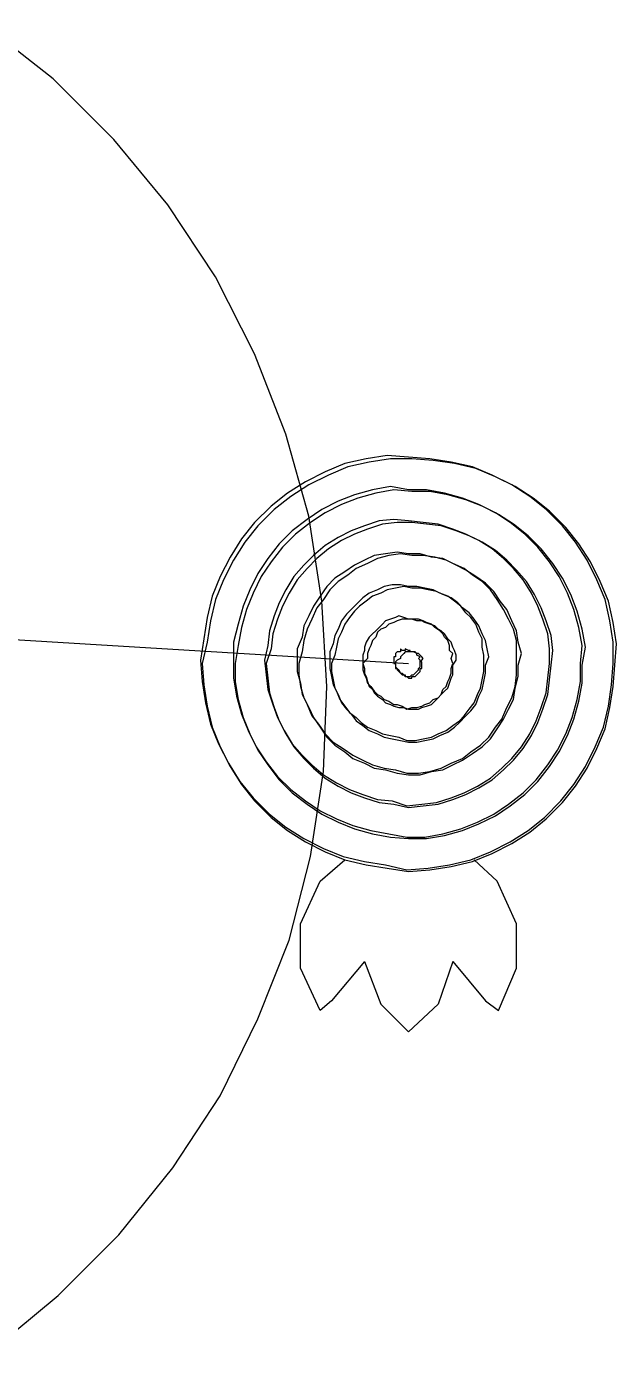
# Model space of a CAD drawing. Extents: x -783064 to -782702, y -1007904 to -1007145.
# Drawn here: x -782886.404 to -782886.044, y -1007408.334 to -1007407.526 of the extents above; entities that cross this region are included whole.
import ezdxf

# ---------------------------------------------------------------- set-up
doc = ezdxf.new("R2010")
doc.units = 0
doc.header["$LTSCALE"] = 0.4
for name, color, linetype, lineweight in [('14', 7, 'Continuous', 13), ('47', 7, 'Continuous', 13), ('9', 7, 'Continuous', 13)]:
    doc.layers.add(name, color=color, linetype=linetype, lineweight=lineweight)

msp = doc.modelspace()

# ---------------------------------------------------------------- linework, layer by layer
at = {"layer": '14'}
msp.add_line((-782886.502, -1007407.895), (-782886.171, -1007407.915), dxfattribs=at)
at = {"layer": '47'}
msp.add_lwpolyline([(-782886.425, -1007408.334), (-782886.385, -1007408.301), (-782886.348, -1007408.264), (-782886.315, -1007408.223), (-782886.286, -1007408.179), (-782886.263, -1007408.132), (-782886.244, -1007408.084), (-782886.231, -1007408.033), (-782886.223, -1007407.981), (-782886.221, -1007407.929), (-782886.224, -1007407.877), (-782886.232, -1007407.825), (-782886.246, -1007407.775), (-782886.265, -1007407.726), (-782886.289, -1007407.679), (-782886.318, -1007407.635), (-782886.351, -1007407.595), (-782886.388, -1007407.558), (-782886.429, -1007407.526)], dxfattribs=at)
at = {"layer": '9'}
for points in [[(-782886.171, -1007407.789), (-782886.184, -1007407.788), (-782886.197, -1007407.79), (-782886.21, -1007407.793), (-782886.222, -1007407.798), (-782886.234, -1007407.804), (-782886.245, -1007407.811), (-782886.255, -1007407.819), (-782886.265, -1007407.829), (-782886.273, -1007407.839), (-782886.28, -1007407.85), (-782886.286, -1007407.862), (-782886.291, -1007407.874), (-782886.294, -1007407.887), (-782886.296, -1007407.9), (-782886.298, -1007407.913), (-782886.297, -1007407.926), (-782886.295, -1007407.939), (-782886.292, -1007407.952), (-782886.287, -1007407.964), (-782886.281, -1007407.976), (-782886.274, -1007407.987), (-782886.266, -1007407.997), (-782886.256, -1007408.007), (-782886.246, -1007408.015), (-782886.235, -1007408.022), (-782886.223, -1007408.028), (-782886.211, -1007408.033), (-782886.198, -1007408.036), (-782886.185, -1007408.038), (-782886.172, -1007408.041), (-782886.159, -1007408.04), (-782886.146, -1007408.038), (-782886.133, -1007408.035), (-782886.121, -1007408.03), (-782886.109, -1007408.024), (-782886.098, -1007408.017), (-782886.088, -1007408.009), (-782886.078, -1007407.999), (-782886.07, -1007407.989), (-782886.063, -1007407.978), (-782886.057, -1007407.966), (-782886.052, -1007407.954), (-782886.049, -1007407.941), (-782886.047, -1007407.928), (-782886.046, -1007407.915), (-782886.046, -1007407.902), (-782886.048, -1007407.889), (-782886.051, -1007407.876), (-782886.056, -1007407.864), (-782886.062, -1007407.852), (-782886.069, -1007407.841), (-782886.077, -1007407.831), (-782886.087, -1007407.821), (-782886.097, -1007407.813), (-782886.108, -1007407.806), (-782886.12, -1007407.8), (-782886.132, -1007407.795), (-782886.145, -1007407.792), (-782886.158, -1007407.79)], [(-782886.171, -1007408.042), (-782886.158, -1007408.041), (-782886.145, -1007408.039), (-782886.132, -1007408.036), (-782886.12, -1007408.031), (-782886.108, -1007408.025), (-782886.097, -1007408.018), (-782886.087, -1007408.01), (-782886.077, -1007408), (-782886.069, -1007407.99), (-782886.062, -1007407.979), (-782886.056, -1007407.967), (-782886.051, -1007407.955), (-782886.048, -1007407.942), (-782886.046, -1007407.929), (-782886.045, -1007407.916), (-782886.044, -1007407.903), (-782886.046, -1007407.89), (-782886.049, -1007407.877), (-782886.054, -1007407.865), (-782886.06, -1007407.853), (-782886.067, -1007407.842), (-782886.075, -1007407.832), (-782886.085, -1007407.822), (-782886.095, -1007407.814), (-782886.106, -1007407.807), (-782886.118, -1007407.801), (-782886.13, -1007407.796), (-782886.143, -1007407.793), (-782886.156, -1007407.791), (-782886.169, -1007407.79), (-782886.182, -1007407.79), (-782886.195, -1007407.792), (-782886.208, -1007407.795), (-782886.22, -1007407.8), (-782886.232, -1007407.806), (-782886.243, -1007407.813), (-782886.253, -1007407.821), (-782886.263, -1007407.831), (-782886.271, -1007407.841), (-782886.278, -1007407.852), (-782886.284, -1007407.864), (-782886.289, -1007407.876), (-782886.292, -1007407.889), (-782886.294, -1007407.902), (-782886.297, -1007407.915), (-782886.296, -1007407.928), (-782886.294, -1007407.941), (-782886.291, -1007407.954), (-782886.286, -1007407.966), (-782886.28, -1007407.978), (-782886.273, -1007407.989), (-782886.265, -1007407.999), (-782886.255, -1007408.009), (-782886.245, -1007408.017), (-782886.234, -1007408.024), (-782886.222, -1007408.03), (-782886.21, -1007408.035), (-782886.197, -1007408.038), (-782886.184, -1007408.04)], [(-782886.171, -1007407.809), (-782886.182, -1007407.807), (-782886.193, -1007407.809), (-782886.204, -1007407.812), (-782886.214, -1007407.816), (-782886.224, -1007407.821), (-782886.233, -1007407.827), (-782886.242, -1007407.834), (-782886.25, -1007407.842), (-782886.257, -1007407.851), (-782886.263, -1007407.86), (-782886.268, -1007407.87), (-782886.272, -1007407.88), (-782886.275, -1007407.891), (-782886.278, -1007407.902), (-782886.278, -1007407.913), (-782886.278, -1007407.924), (-782886.276, -1007407.935), (-782886.273, -1007407.946), (-782886.269, -1007407.956), (-782886.264, -1007407.966), (-782886.258, -1007407.975), (-782886.251, -1007407.984), (-782886.243, -1007407.992), (-782886.234, -1007407.999), (-782886.225, -1007408.005), (-782886.215, -1007408.01), (-782886.205, -1007408.014), (-782886.194, -1007408.017), (-782886.183, -1007408.019), (-782886.172, -1007408.021), (-782886.161, -1007408.021), (-782886.15, -1007408.019), (-782886.139, -1007408.016), (-782886.129, -1007408.012), (-782886.119, -1007408.007), (-782886.11, -1007408.001), (-782886.101, -1007407.994), (-782886.093, -1007407.986), (-782886.086, -1007407.977), (-782886.08, -1007407.968), (-782886.075, -1007407.958), (-782886.071, -1007407.948), (-782886.068, -1007407.937), (-782886.066, -1007407.926), (-782886.066, -1007407.915), (-782886.065, -1007407.904), (-782886.067, -1007407.893), (-782886.07, -1007407.882), (-782886.074, -1007407.872), (-782886.079, -1007407.862), (-782886.085, -1007407.853), (-782886.092, -1007407.844), (-782886.1, -1007407.836), (-782886.109, -1007407.829), (-782886.118, -1007407.823), (-782886.128, -1007407.818), (-782886.138, -1007407.814), (-782886.149, -1007407.811), (-782886.16, -1007407.809)], [(-782886.171, -1007408.022), (-782886.16, -1007408.022), (-782886.149, -1007408.02), (-782886.138, -1007408.017), (-782886.128, -1007408.013), (-782886.118, -1007408.008), (-782886.109, -1007408.002), (-782886.1, -1007407.995), (-782886.092, -1007407.987), (-782886.085, -1007407.978), (-782886.079, -1007407.969), (-782886.074, -1007407.959), (-782886.07, -1007407.949), (-782886.067, -1007407.938), (-782886.065, -1007407.927), (-782886.065, -1007407.916), (-782886.063, -1007407.905), (-782886.065, -1007407.894), (-782886.068, -1007407.883), (-782886.072, -1007407.873), (-782886.077, -1007407.863), (-782886.083, -1007407.854), (-782886.09, -1007407.845), (-782886.098, -1007407.837), (-782886.107, -1007407.83), (-782886.116, -1007407.824), (-782886.126, -1007407.819), (-782886.136, -1007407.815), (-782886.147, -1007407.812), (-782886.158, -1007407.81), (-782886.169, -1007407.81), (-782886.18, -1007407.809), (-782886.191, -1007407.811), (-782886.202, -1007407.814), (-782886.212, -1007407.818), (-782886.222, -1007407.823), (-782886.231, -1007407.829), (-782886.24, -1007407.836), (-782886.248, -1007407.844), (-782886.255, -1007407.853), (-782886.261, -1007407.862), (-782886.266, -1007407.872), (-782886.27, -1007407.882), (-782886.273, -1007407.893), (-782886.275, -1007407.904), (-782886.277, -1007407.915), (-782886.277, -1007407.926), (-782886.275, -1007407.937), (-782886.272, -1007407.948), (-782886.268, -1007407.958), (-782886.263, -1007407.968), (-782886.257, -1007407.977), (-782886.25, -1007407.986), (-782886.242, -1007407.994), (-782886.233, -1007408.001), (-782886.224, -1007408.007), (-782886.214, -1007408.012), (-782886.204, -1007408.016), (-782886.193, -1007408.019), (-782886.182, -1007408.021)], [(-782886.171, -1007407.828), (-782886.18, -1007407.827), (-782886.189, -1007407.828), (-782886.198, -1007407.831), (-782886.206, -1007407.834), (-782886.214, -1007407.838), (-782886.222, -1007407.843), (-782886.229, -1007407.849), (-782886.235, -1007407.855), (-782886.241, -1007407.862), (-782886.246, -1007407.87), (-782886.25, -1007407.878), (-782886.253, -1007407.886), (-782886.256, -1007407.895), (-782886.257, -1007407.904), (-782886.259, -1007407.913), (-782886.258, -1007407.922), (-782886.257, -1007407.931), (-782886.254, -1007407.94), (-782886.251, -1007407.948), (-782886.247, -1007407.956), (-782886.242, -1007407.964), (-782886.236, -1007407.971), (-782886.23, -1007407.977), (-782886.223, -1007407.983), (-782886.215, -1007407.988), (-782886.207, -1007407.992), (-782886.199, -1007407.995), (-782886.19, -1007407.998), (-782886.181, -1007407.999), (-782886.172, -1007408.002), (-782886.163, -1007408.001), (-782886.154, -1007408), (-782886.145, -1007407.997), (-782886.137, -1007407.994), (-782886.129, -1007407.99), (-782886.121, -1007407.985), (-782886.114, -1007407.979), (-782886.108, -1007407.973), (-782886.102, -1007407.966), (-782886.097, -1007407.958), (-782886.093, -1007407.95), (-782886.09, -1007407.942), (-782886.087, -1007407.933), (-782886.086, -1007407.924), (-782886.085, -1007407.915), (-782886.085, -1007407.906), (-782886.086, -1007407.897), (-782886.089, -1007407.888), (-782886.092, -1007407.88), (-782886.096, -1007407.872), (-782886.101, -1007407.864), (-782886.107, -1007407.857), (-782886.113, -1007407.851), (-782886.12, -1007407.845), (-782886.128, -1007407.84), (-782886.136, -1007407.836), (-782886.144, -1007407.833), (-782886.153, -1007407.83), (-782886.162, -1007407.829)], [(-782886.171, -1007408.003), (-782886.162, -1007408.002), (-782886.153, -1007408.001), (-782886.144, -1007407.998), (-782886.136, -1007407.995), (-782886.128, -1007407.991), (-782886.12, -1007407.986), (-782886.113, -1007407.98), (-782886.107, -1007407.974), (-782886.101, -1007407.967), (-782886.096, -1007407.959), (-782886.092, -1007407.951), (-782886.089, -1007407.943), (-782886.086, -1007407.934), (-782886.085, -1007407.925), (-782886.084, -1007407.916), (-782886.083, -1007407.907), (-782886.084, -1007407.898), (-782886.087, -1007407.889), (-782886.09, -1007407.881), (-782886.094, -1007407.873), (-782886.099, -1007407.865), (-782886.105, -1007407.858), (-782886.111, -1007407.852), (-782886.118, -1007407.846), (-782886.126, -1007407.841), (-782886.134, -1007407.837), (-782886.142, -1007407.834), (-782886.151, -1007407.831), (-782886.16, -1007407.83), (-782886.169, -1007407.829), (-782886.178, -1007407.829), (-782886.187, -1007407.83), (-782886.196, -1007407.833), (-782886.204, -1007407.836), (-782886.212, -1007407.84), (-782886.22, -1007407.845), (-782886.227, -1007407.851), (-782886.233, -1007407.857), (-782886.239, -1007407.864), (-782886.244, -1007407.872), (-782886.248, -1007407.88), (-782886.251, -1007407.888), (-782886.254, -1007407.897), (-782886.255, -1007407.906), (-782886.258, -1007407.915), (-782886.257, -1007407.924), (-782886.256, -1007407.933), (-782886.253, -1007407.942), (-782886.25, -1007407.95), (-782886.246, -1007407.958), (-782886.241, -1007407.966), (-782886.235, -1007407.973), (-782886.229, -1007407.979), (-782886.222, -1007407.985), (-782886.214, -1007407.99), (-782886.206, -1007407.994), (-782886.198, -1007407.997), (-782886.189, -1007408), (-782886.18, -1007408.001)], [(-782886.171, -1007407.848), (-782886.178, -1007407.847), (-782886.185, -1007407.848), (-782886.192, -1007407.849), (-782886.198, -1007407.852), (-782886.204, -1007407.855), (-782886.21, -1007407.859), (-782886.216, -1007407.863), (-782886.221, -1007407.868), (-782886.225, -1007407.874), (-782886.229, -1007407.88), (-782886.232, -1007407.886), (-782886.235, -1007407.892), (-782886.236, -1007407.899), (-782886.239, -1007407.906), (-782886.239, -1007407.913), (-782886.239, -1007407.92), (-782886.237, -1007407.927), (-782886.236, -1007407.934), (-782886.233, -1007407.94), (-782886.23, -1007407.947), (-782886.226, -1007407.952), (-782886.222, -1007407.958), (-782886.217, -1007407.963), (-782886.211, -1007407.967), (-782886.205, -1007407.971), (-782886.199, -1007407.974), (-782886.193, -1007407.977), (-782886.186, -1007407.979), (-782886.179, -1007407.98), (-782886.172, -1007407.982), (-782886.165, -1007407.982), (-782886.158, -1007407.981), (-782886.151, -1007407.979), (-782886.145, -1007407.976), (-782886.138, -1007407.973), (-782886.133, -1007407.969), (-782886.127, -1007407.965), (-782886.122, -1007407.96), (-782886.118, -1007407.954), (-782886.114, -1007407.949), (-782886.111, -1007407.942), (-782886.108, -1007407.936), (-782886.106, -1007407.929), (-782886.105, -1007407.922), (-782886.105, -1007407.915), (-782886.105, -1007407.908), (-782886.105, -1007407.901), (-782886.107, -1007407.894), (-782886.11, -1007407.888), (-782886.113, -1007407.882), (-782886.117, -1007407.876), (-782886.121, -1007407.87), (-782886.126, -1007407.865), (-782886.132, -1007407.861), (-782886.137, -1007407.857), (-782886.144, -1007407.854), (-782886.15, -1007407.851), (-782886.157, -1007407.85), (-782886.164, -1007407.848)], [(-782886.171, -1007407.983), (-782886.164, -1007407.983), (-782886.157, -1007407.981), (-782886.15, -1007407.98), (-782886.144, -1007407.977), (-782886.138, -1007407.974), (-782886.132, -1007407.97), (-782886.126, -1007407.966), (-782886.121, -1007407.961), (-782886.117, -1007407.955), (-782886.113, -1007407.949), (-782886.11, -1007407.943), (-782886.107, -1007407.937), (-782886.106, -1007407.93), (-782886.104, -1007407.923), (-782886.104, -1007407.916), (-782886.102, -1007407.909), (-782886.104, -1007407.902), (-782886.105, -1007407.895), (-782886.108, -1007407.889), (-782886.111, -1007407.882), (-782886.115, -1007407.877), (-782886.119, -1007407.871), (-782886.124, -1007407.866), (-782886.13, -1007407.862), (-782886.136, -1007407.858), (-782886.142, -1007407.855), (-782886.148, -1007407.852), (-782886.155, -1007407.85), (-782886.162, -1007407.849), (-782886.169, -1007407.849), (-782886.176, -1007407.848), (-782886.183, -1007407.849), (-782886.19, -1007407.851), (-782886.196, -1007407.854), (-782886.203, -1007407.857), (-782886.208, -1007407.861), (-782886.214, -1007407.865), (-782886.219, -1007407.87), (-782886.223, -1007407.876), (-782886.227, -1007407.881), (-782886.23, -1007407.888), (-782886.233, -1007407.894), (-782886.235, -1007407.901), (-782886.236, -1007407.908), (-782886.238, -1007407.915), (-782886.238, -1007407.922), (-782886.237, -1007407.929), (-782886.235, -1007407.936), (-782886.232, -1007407.942), (-782886.229, -1007407.948), (-782886.225, -1007407.954), (-782886.221, -1007407.96), (-782886.216, -1007407.965), (-782886.21, -1007407.969), (-782886.205, -1007407.973), (-782886.198, -1007407.976), (-782886.192, -1007407.979), (-782886.185, -1007407.98), (-782886.178, -1007407.982)], [(-782886.171, -1007407.868), (-782886.176, -1007407.867), (-782886.181, -1007407.867), (-782886.186, -1007407.868), (-782886.19, -1007407.87), (-782886.195, -1007407.872), (-782886.199, -1007407.875), (-782886.202, -1007407.878), (-782886.206, -1007407.882), (-782886.209, -1007407.885), (-782886.212, -1007407.889), (-782886.214, -1007407.894), (-782886.216, -1007407.898), (-782886.217, -1007407.903), (-782886.219, -1007407.908), (-782886.219, -1007407.913), (-782886.219, -1007407.918), (-782886.218, -1007407.923), (-782886.217, -1007407.928), (-782886.215, -1007407.932), (-782886.213, -1007407.937), (-782886.21, -1007407.941), (-782886.207, -1007407.945), (-782886.203, -1007407.948), (-782886.2, -1007407.951), (-782886.196, -1007407.954), (-782886.191, -1007407.956), (-782886.187, -1007407.958), (-782886.182, -1007407.959), (-782886.177, -1007407.96), (-782886.172, -1007407.962), (-782886.167, -1007407.962), (-782886.162, -1007407.961), (-782886.157, -1007407.96), (-782886.153, -1007407.958), (-782886.148, -1007407.956), (-782886.144, -1007407.953), (-782886.14, -1007407.95), (-782886.137, -1007407.947), (-782886.134, -1007407.943), (-782886.131, -1007407.939), (-782886.129, -1007407.934), (-782886.127, -1007407.93), (-782886.126, -1007407.925), (-782886.125, -1007407.92), (-782886.125, -1007407.915), (-782886.125, -1007407.91), (-782886.126, -1007407.905), (-782886.126, -1007407.9), (-782886.128, -1007407.896), (-782886.13, -1007407.891), (-782886.133, -1007407.887), (-782886.136, -1007407.884), (-782886.139, -1007407.88), (-782886.143, -1007407.877), (-782886.147, -1007407.874), (-782886.152, -1007407.872), (-782886.156, -1007407.87), (-782886.161, -1007407.869), (-782886.166, -1007407.868)], [(-782886.171, -1007407.963), (-782886.166, -1007407.963), (-782886.161, -1007407.962), (-782886.156, -1007407.961), (-782886.152, -1007407.959), (-782886.147, -1007407.957), (-782886.143, -1007407.954), (-782886.14, -1007407.951), (-782886.136, -1007407.947), (-782886.133, -1007407.944), (-782886.13, -1007407.94), (-782886.128, -1007407.935), (-782886.126, -1007407.931), (-782886.125, -1007407.926), (-782886.124, -1007407.921), (-782886.124, -1007407.916), (-782886.122, -1007407.911), (-782886.123, -1007407.906), (-782886.124, -1007407.901), (-782886.126, -1007407.897), (-782886.128, -1007407.892), (-782886.131, -1007407.888), (-782886.134, -1007407.884), (-782886.138, -1007407.881), (-782886.141, -1007407.878), (-782886.145, -1007407.875), (-782886.15, -1007407.873), (-782886.154, -1007407.871), (-782886.159, -1007407.87), (-782886.164, -1007407.869), (-782886.169, -1007407.869), (-782886.174, -1007407.868), (-782886.179, -1007407.869), (-782886.184, -1007407.87), (-782886.188, -1007407.872), (-782886.193, -1007407.874), (-782886.197, -1007407.877), (-782886.201, -1007407.88), (-782886.204, -1007407.883), (-782886.207, -1007407.887), (-782886.21, -1007407.891), (-782886.212, -1007407.896), (-782886.214, -1007407.9), (-782886.215, -1007407.905), (-782886.216, -1007407.91), (-782886.218, -1007407.915), (-782886.218, -1007407.92), (-782886.217, -1007407.925), (-782886.216, -1007407.93), (-782886.214, -1007407.934), (-782886.212, -1007407.939), (-782886.209, -1007407.943), (-782886.206, -1007407.946), (-782886.203, -1007407.95), (-782886.199, -1007407.953), (-782886.195, -1007407.956), (-782886.19, -1007407.958), (-782886.186, -1007407.96), (-782886.181, -1007407.961), (-782886.176, -1007407.962)], [(-782886.171, -1007407.888), (-782886.174, -1007407.887), (-782886.177, -1007407.886), (-782886.179, -1007407.887), (-782886.182, -1007407.888), (-782886.185, -1007407.889), (-782886.187, -1007407.891), (-782886.189, -1007407.893), (-782886.191, -1007407.895), (-782886.193, -1007407.897), (-782886.195, -1007407.899), (-782886.197, -1007407.902), (-782886.198, -1007407.905), (-782886.198, -1007407.907), (-782886.199, -1007407.91), (-782886.199, -1007407.913), (-782886.199, -1007407.916), (-782886.199, -1007407.919), (-782886.198, -1007407.922), (-782886.197, -1007407.924), (-782886.196, -1007407.927), (-782886.194, -1007407.929), (-782886.192, -1007407.932), (-782886.19, -1007407.934), (-782886.188, -1007407.935), (-782886.186, -1007407.937), (-782886.183, -1007407.938), (-782886.18, -1007407.94), (-782886.178, -1007407.94), (-782886.175, -1007407.941), (-782886.172, -1007407.943), (-782886.169, -1007407.942), (-782886.166, -1007407.942), (-782886.163, -1007407.941), (-782886.161, -1007407.94), (-782886.158, -1007407.939), (-782886.156, -1007407.937), (-782886.153, -1007407.936), (-782886.151, -1007407.934), (-782886.15, -1007407.931), (-782886.148, -1007407.929), (-782886.147, -1007407.926), (-782886.146, -1007407.924), (-782886.145, -1007407.921), (-782886.145, -1007407.918), (-782886.144, -1007407.915), (-782886.145, -1007407.912), (-782886.144, -1007407.909), (-782886.146, -1007407.907), (-782886.146, -1007407.904), (-782886.147, -1007407.901), (-782886.149, -1007407.899), (-782886.15, -1007407.897), (-782886.152, -1007407.895), (-782886.155, -1007407.893), (-782886.157, -1007407.891), (-782886.16, -1007407.89), (-782886.162, -1007407.889), (-782886.165, -1007407.888), (-782886.168, -1007407.888)], [(-782886.171, -1007407.943), (-782886.168, -1007407.943), (-782886.165, -1007407.943), (-782886.163, -1007407.942), (-782886.16, -1007407.941), (-782886.157, -1007407.94), (-782886.155, -1007407.938), (-782886.153, -1007407.936), (-782886.151, -1007407.934), (-782886.149, -1007407.932), (-782886.147, -1007407.93), (-782886.146, -1007407.927), (-782886.145, -1007407.924), (-782886.144, -1007407.922), (-782886.144, -1007407.919), (-782886.144, -1007407.916), (-782886.142, -1007407.913), (-782886.142, -1007407.91), (-782886.143, -1007407.907), (-782886.144, -1007407.905), (-782886.145, -1007407.902), (-782886.147, -1007407.9), (-782886.149, -1007407.897), (-782886.151, -1007407.895), (-782886.153, -1007407.894), (-782886.155, -1007407.892), (-782886.158, -1007407.891), (-782886.161, -1007407.89), (-782886.163, -1007407.889), (-782886.166, -1007407.889), (-782886.169, -1007407.888), (-782886.172, -1007407.888), (-782886.175, -1007407.888), (-782886.178, -1007407.889), (-782886.18, -1007407.89), (-782886.183, -1007407.891), (-782886.185, -1007407.893), (-782886.188, -1007407.894), (-782886.19, -1007407.896), (-782886.191, -1007407.899), (-782886.193, -1007407.901), (-782886.194, -1007407.904), (-782886.195, -1007407.906), (-782886.196, -1007407.909), (-782886.196, -1007407.912), (-782886.199, -1007407.915), (-782886.198, -1007407.918), (-782886.198, -1007407.921), (-782886.197, -1007407.923), (-782886.196, -1007407.926), (-782886.195, -1007407.929), (-782886.193, -1007407.931), (-782886.192, -1007407.933), (-782886.19, -1007407.935), (-782886.187, -1007407.937), (-782886.185, -1007407.939), (-782886.182, -1007407.94), (-782886.18, -1007407.941), (-782886.177, -1007407.942), (-782886.174, -1007407.942)], [(-782886.171, -1007407.907), (-782886.173, -1007407.906), (-782886.173, -1007407.906), (-782886.173, -1007407.907), (-782886.175, -1007407.907), (-782886.176, -1007407.906), (-782886.176, -1007407.908), (-782886.176, -1007407.908), (-782886.178, -1007407.908), (-782886.178, -1007407.908), (-782886.179, -1007407.909), (-782886.179, -1007407.911), (-782886.179, -1007407.911), (-782886.18, -1007407.911), (-782886.18, -1007407.913), (-782886.18, -1007407.913), (-782886.18, -1007407.914), (-782886.18, -1007407.915), (-782886.179, -1007407.915), (-782886.179, -1007407.916), (-782886.179, -1007407.918), (-782886.178, -1007407.918), (-782886.178, -1007407.918), (-782886.177, -1007407.919), (-782886.177, -1007407.919), (-782886.176, -1007407.921), (-782886.175, -1007407.921), (-782886.174, -1007407.922), (-782886.174, -1007407.922), (-782886.173, -1007407.923), (-782886.172, -1007407.923), (-782886.171, -1007407.923), (-782886.17, -1007407.923), (-782886.17, -1007407.923), (-782886.169, -1007407.922), (-782886.168, -1007407.922), (-782886.167, -1007407.921), (-782886.167, -1007407.921), (-782886.166, -1007407.92), (-782886.166, -1007407.92), (-782886.165, -1007407.919), (-782886.165, -1007407.918), (-782886.164, -1007407.917), (-782886.164, -1007407.917), (-782886.164, -1007407.916), (-782886.164, -1007407.915), (-782886.164, -1007407.914), (-782886.164, -1007407.913), (-782886.164, -1007407.913), (-782886.165, -1007407.912), (-782886.164, -1007407.911), (-782886.166, -1007407.91), (-782886.166, -1007407.91), (-782886.166, -1007407.909), (-782886.166, -1007407.909), (-782886.168, -1007407.908), (-782886.169, -1007407.908), (-782886.17, -1007407.908), (-782886.17, -1007407.907), (-782886.171, -1007407.907)], [(-782886.171, -1007407.924), (-782886.17, -1007407.924), (-782886.169, -1007407.924), (-782886.169, -1007407.923), (-782886.168, -1007407.923), (-782886.167, -1007407.923), (-782886.166, -1007407.922), (-782886.166, -1007407.922), (-782886.165, -1007407.921), (-782886.165, -1007407.921), (-782886.164, -1007407.92), (-782886.164, -1007407.919), (-782886.164, -1007407.918), (-782886.163, -1007407.918), (-782886.163, -1007407.917), (-782886.163, -1007407.916), (-782886.163, -1007407.915), (-782886.163, -1007407.914), (-782886.164, -1007407.914), (-782886.163, -1007407.913), (-782886.162, -1007407.912), (-782886.163, -1007407.911), (-782886.163, -1007407.911), (-782886.164, -1007407.91), (-782886.164, -1007407.91), (-782886.165, -1007407.909), (-782886.166, -1007407.909), (-782886.167, -1007407.908), (-782886.167, -1007407.908), (-782886.168, -1007407.908), (-782886.169, -1007407.908), (-782886.17, -1007407.908), (-782886.171, -1007407.908), (-782886.171, -1007407.908), (-782886.172, -1007407.908), (-782886.173, -1007407.908), (-782886.174, -1007407.909), (-782886.174, -1007407.909), (-782886.175, -1007407.91), (-782886.175, -1007407.91), (-782886.176, -1007407.911), (-782886.176, -1007407.912), (-782886.178, -1007407.913), (-782886.178, -1007407.913), (-782886.179, -1007407.914), (-782886.179, -1007407.915), (-782886.179, -1007407.916), (-782886.179, -1007407.917), (-782886.179, -1007407.917), (-782886.178, -1007407.918), (-782886.178, -1007407.919), (-782886.177, -1007407.92), (-782886.177, -1007407.92), (-782886.176, -1007407.921), (-782886.176, -1007407.921), (-782886.175, -1007407.922), (-782886.174, -1007407.922), (-782886.173, -1007407.922), (-782886.173, -1007407.923), (-782886.172, -1007407.923)]]:
    msp.add_lwpolyline(points, close=True, dxfattribs=at)
for points in [[(-782886.225, -1007408.127), (-782886.237, -1007408.101), (-782886.237, -1007408.074), (-782886.225, -1007408.048), (-782886.21, -1007408.035)], [(-782886.116, -1007408.127), (-782886.105, -1007408.101), (-782886.105, -1007408.074), (-782886.117, -1007408.048), (-782886.131, -1007408.035)], [(-782886.198, -1007408.097), (-782886.218, -1007408.121), (-782886.225, -1007408.127)], [(-782886.198, -1007408.097), (-782886.188, -1007408.123), (-782886.171, -1007408.14)], [(-782886.144, -1007408.097), (-782886.153, -1007408.123), (-782886.171, -1007408.14)], [(-782886.144, -1007408.097), (-782886.124, -1007408.121), (-782886.116, -1007408.127)]]:
    msp.add_lwpolyline(points, dxfattribs=at)

doc.saveas('drawing.dxf')
